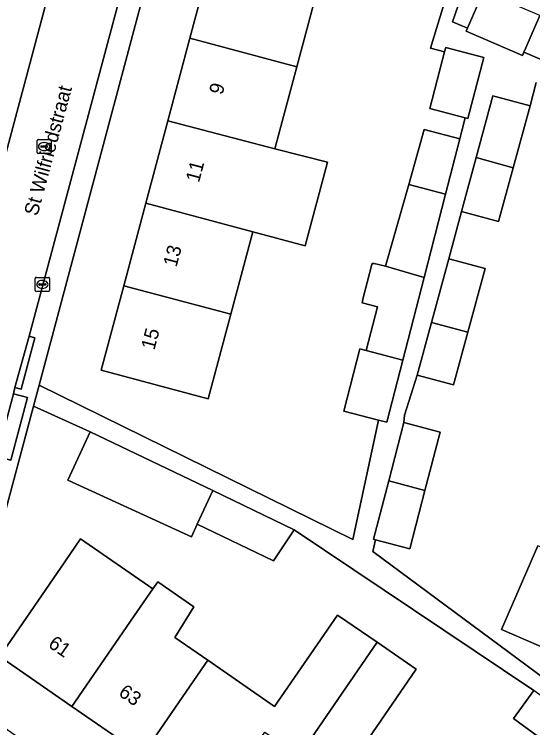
# Model space of a CAD drawing. Extents: x 162803 to 163818, y 381639 to 382475.
# Drawn here: x 163335.4 to 163372.1, y 381876.8 to 381927.2 of the extents above; entities that cross this region are included whole.
import ezdxf

# ---------------------------------------------------------------- set-up
doc = ezdxf.new("R2010")
doc.units = 0
for name, color, linetype in [('IMGEO_Erf', 7, 'Continuous'), ('IMGEO_Kolk', 7, 'Continuous'), ('IMGEO_Openbare_ruimte_label', 7, 'Continuous'), ('IMGEO_Pand', 7, 'Continuous'), ('IMGEO_Pand_nummerreeks', 7, 'Continuous'), ('IMGEO_Rijbaan_lokaal_open', 7, 'Continuous'), ('IMGEO_Rioolput', 7, 'Continuous'), ('IMGEO_Voetpad_open', 7, 'Continuous')]:
    doc.layers.add(name, color=color, linetype=linetype)

msp = doc.modelspace()

# ---------------------------------------------------------------- linework, layer by layer
at = {"layer": 'IMGEO_Erf'}
for points in [[(163356.934, 381929.351), (163355.377, 381923.515), (163353.825, 381917.699), (163357.548, 381916.765), (163355.972, 381910.858), (163352.263, 381911.843), (163350.706, 381906.007), (163349.11, 381900.027), (163341.536, 381902.048), (163343.132, 381908.028), (163344.689, 381913.865), (163346.247, 381919.701), (163347.804, 381925.536), (163349.361, 381931.371), (163350.919, 381937.209), (163352.476, 381943.044), (163354.072, 381949.025), (163361.645, 381947.004), (163365.541, 381945.965), (163363.945, 381939.984), (163360.049, 381941.022), (163358.491, 381935.186)], [(163355.208, 381890.754), (163353.733, 381888.558), (163348.342, 381891.147), (163347.932, 381890.252), (163339.179, 381894.263), (163340.753, 381897.698), (163336.733, 381899.497), (163331.869, 381881.301), (163332.261, 381878.421), (163347.412, 381867.982), (163352.273, 381864.631), (163367.375, 381854.204), (163370.544, 381852.016), (163373.793, 381852.764), (163382.117, 381871.898), (163378.861, 381874.472), (163377.415, 381872.499), (163374.07, 381874.952), (163370.723, 381877.405), (163372.169, 381879.378)]]:
    msp.add_lwpolyline(points, close=True, dxfattribs=at)
for points in [[(163349.232, 381946.25), (163337.135, 381901.001), (163359.352, 381890.073), (163361.168, 381898.522), (163358.704, 381899.156), (163359.843, 381903.569), (163360.296, 381903.448), (163361.093, 381906.532), (163360.639, 381906.65), (163360.001, 381906.815), (163360.093, 381907.176), (163360.702, 381909.529), (163360.72, 381909.598), (163360.872, 381909.608), (163361.67, 381909.398), (163363.312, 381915.193), (163364.412, 381919.075), (163366.922, 381918.428), (163367.064, 381918.98), (163367.306, 381919.896), (163364.795, 381920.557), (163365.853, 381924.577), (163364.841, 381924.838), (163366.062, 381928.804)], [(163368.646, 381933.17), (163366.403, 381926.697), (163367.464, 381926.247), (163367.606, 381926.577), (163368.596, 381928.872)], [(163372.581, 381927.153), (163371.589, 381924.859), (163371.457, 381924.553), (163373.622, 381923.634)], [(163372.342, 381922.402), (163371.895, 381920.756), (163370.704, 381916.373), (163369.671, 381912.572), (163367.047, 381913.285), (163366.145, 381909.938), (163368.722, 381909.238), (163367.497, 381904.733), (163366.484, 381901.003), (163363.907, 381901.704), (163363.016, 381898.863), (163362.961, 381898.339), (163365.524, 381897.675), (163364.455, 381893.548), (163363.386, 381889.421), (163360.952, 381890.051), (163360.756, 381889.214), (163382.615, 381873.04)], [(163344.45, 381874.815), (163339.455, 381878.257), (163334.335, 381881.785), (163338.961, 381888.5), (163340.075, 381890.117), (163345.195, 381886.59), (163345.537, 381887.087), (163348.106, 381885.317), (163346.743, 381883.137), (163349.076, 381881.53), (163353.815, 381878.265), (163358.268, 381884.728), (163361.07, 381882.798), (163363.841, 381880.888), (163359.355, 381874.377)], [(163373.361, 381882.197), (163369.875, 381883.71), (163372.439, 381889.62)]]:
    msp.add_lwpolyline(points, dxfattribs=at)
at = {"layer": 'IMGEO_Kolk'}
for p, q in [((163336.87, 381907.692), (163336.87, 381908.544)), ((163336.945, 381908.618), (163337.797, 381908.618)), ((163337.871, 381908.544), (163337.871, 381907.692)), ((163337.129, 381908.112), (163337.129, 381908.124)), ((163337.567, 381908.075), (163337.169, 381908.075)), ((163337.172, 381908.161), (163337.57, 381908.161)), ((163337.358, 381908.398), (163337.383, 381908.398)), ((163337.613, 381908.124), (163337.613, 381908.112)), ((163337.797, 381907.618), (163336.945, 381907.618)), ((163337.381, 381907.838), (163337.356, 381907.838))]:
    msp.add_line(p, q, dxfattribs=at)
for points in [[(163336.87, 381907.692), (163336.87, 381908.544)], [(163336.945, 381908.618), (163337.797, 381908.618)], [(163337.871, 381908.544), (163337.871, 381907.692)], [(163337.797, 381907.618), (163336.945, 381907.618)]]:
    msp.add_lwpolyline(points, dxfattribs=at)
for centre, radius, start, end in [((163336.947, 381908.542), 0.0765, 91.552, 178.448), ((163336.947, 381908.542), 0.0765, 91.552, 178.448), ((163337.795, 381908.542), 0.0765, 1.552, 88.448), ((163337.795, 381908.542), 0.0765, 1.552, 88.448), ((163337.169, 381908.121), 0.0403, 85.8775, 175.7526), ((163337.166, 381908.111), 0.0366, 178.938, 274.7102), ((163337.57, 381908.118), 0.043, 264.8664, 352.4533), ((163337.574, 381908.123), 0.0386, 1.7309, 96.639), ((163336.947, 381907.694), 0.0765, 181.552, 268.448), ((163336.947, 381907.694), 0.0765, 181.552, 268.448), ((163337.795, 381907.694), 0.0765, 271.552, 358.448), ((163337.795, 381907.694), 0.0765, 271.552, 358.448)]:
    msp.add_arc(centre, radius, start, end, dxfattribs=at)
for centre, major_axis, ratio, start_param, end_param in [((163337.357, 381908.118), (-0.387, 0.002), 0.722429, 4.712389, 7.853982), ((163337.382, 381908.118), (-0.39, 0.002), 0.717154, 1.570796, 4.712389)]:
    msp.add_ellipse(centre, major_axis=major_axis, ratio=ratio, start_param=start_param, end_param=end_param, dxfattribs=at)
at = {"layer": 'IMGEO_Pand'}
for points in [[(163347.804, 381925.536), (163355.377, 381923.515), (163356.934, 381929.351), (163349.361, 381931.371)], [(163372.581, 381927.153), (163368.596, 381928.872), (163367.606, 381926.577), (163367.464, 381926.247), (163367.372, 381926.034), (163371.353, 381924.312), (163371.457, 381924.553), (163371.589, 381924.859)], [(163347.804, 381925.536), (163346.247, 381919.701), (163353.825, 381917.699), (163355.377, 381923.515)], [(163365.853, 381924.577), (163364.795, 381920.557), (163367.306, 381919.896), (163367.494, 381919.847), (163368.632, 381924.17), (163365.933, 381924.881)], [(163371.895, 381920.756), (163369.271, 381921.469), (163368.08, 381917.086), (163370.704, 381916.373)], [(163353.825, 381917.699), (163346.247, 381919.701), (163344.689, 381913.865), (163352.263, 381911.843), (163355.972, 381910.858), (163357.548, 381916.765)], [(163366.922, 381918.428), (163364.412, 381919.075), (163363.312, 381915.193), (163365.912, 381914.506)], [(163370.704, 381916.373), (163368.08, 381917.086), (163367.047, 381913.285), (163369.671, 381912.572)], [(163361.67, 381909.398), (163364.392, 381908.605), (163365.912, 381914.506), (163363.312, 381915.193)], [(163343.132, 381908.028), (163350.706, 381906.007), (163352.263, 381911.843), (163344.689, 381913.865)], [(163366.145, 381909.938), (163364.92, 381905.433), (163367.497, 381904.733), (163368.722, 381909.238)], [(163364.392, 381908.605), (163361.67, 381909.398), (163360.872, 381909.608), (163360.72, 381909.598), (163360.702, 381909.529), (163360.093, 381907.176), (163360.001, 381906.815), (163360.639, 381906.65), (163361.093, 381906.532), (163360.296, 381903.448), (163362.886, 381902.757)], [(163343.132, 381908.028), (163341.536, 381902.048), (163349.11, 381900.027), (163350.706, 381906.007)], [(163367.497, 381904.733), (163364.92, 381905.433), (163363.907, 381901.704), (163366.484, 381901.003)], [(163362.886, 381902.757), (163360.296, 381903.448), (163359.843, 381903.569), (163358.704, 381899.156), (163361.168, 381898.522), (163361.756, 381898.37)], [(163362.961, 381898.339), (163361.892, 381894.212), (163364.455, 381893.548), (163365.524, 381897.675)], [(163340.753, 381897.698), (163339.179, 381894.263), (163347.932, 381890.252), (163348.342, 381891.147), (163349.433, 381893.528)], [(163364.455, 381893.548), (163361.892, 381894.212), (163360.822, 381890.085), (163360.952, 381890.051), (163363.386, 381889.421)], [(163349.433, 381893.528), (163348.342, 381891.147), (163353.733, 381888.558), (163355.208, 381890.754)], [(163344.08, 381884.972), (163345.195, 381886.59), (163340.075, 381890.117), (163338.961, 381888.5), (163334.335, 381881.785), (163339.455, 381878.257)], [(163383.437, 381884.818), (163375.922, 381888.099), (163373.959, 381888.956), (163372.439, 381889.62), (163369.875, 381883.71), (163373.361, 381882.197), (163376.297, 381880.923), (163380.883, 381878.932)], [(163349.076, 381881.53), (163346.743, 381883.137), (163348.106, 381885.317), (163345.537, 381887.087), (163345.195, 381886.59), (163344.08, 381884.972), (163339.455, 381878.257), (163344.45, 381874.815)], [(163349.076, 381881.53), (163344.45, 381874.815), (163349.568, 381871.289), (163353.121, 381876.444), (163355.544, 381874.774), (163361.07, 381882.798), (163358.268, 381884.728), (163353.815, 381878.265)], [(163359.539, 381864.443), (163364.128, 381871.089), (163359.355, 381874.377), (163363.841, 381880.888), (163361.07, 381882.798), (163355.544, 381874.774), (163357.968, 381873.104), (163354.427, 381867.965)], [(163374.07, 381874.952), (163375.515, 381876.925), (163372.169, 381879.378), (163370.723, 381877.405)]]:
    msp.add_lwpolyline(points, close=True, dxfattribs=at)
at = {"layer": 'IMGEO_Rijbaan_lokaal_open'}
msp.add_lwpolyline([(163346.974, 381957.941), (163345.777, 381955.212), (163343.979, 381951.2), (163342.879, 381947.698), (163342.269, 381945.397), (163341.305, 381941.763), (163328.227, 381892.894), (163326.344, 381885.984), (163331.151, 381884.601), (163332.971, 381891.319), (163334.132, 381895.953), (163335.318, 381900.38), (163335.427, 381900.82), (163336.429, 381904.454), (163347.786, 381946.853)], dxfattribs=at)
at = {"layer": 'IMGEO_Rioolput'}
for p, q in [((163336.994, 381917.446), (163336.994, 381918.298)), ((163337.069, 381918.372), (163337.921, 381918.372)), ((163337.482, 381918.152), (163337.507, 381918.152)), ((163337.995, 381918.298), (163337.995, 381917.446)), ((163337.253, 381917.866), (163337.253, 381917.878)), ((163337.691, 381917.829), (163337.293, 381917.829)), ((163337.296, 381917.915), (163337.694, 381917.915)), ((163337.505, 381917.592), (163337.48, 381917.592)), ((163337.737, 381917.878), (163337.737, 381917.866)), ((163337.921, 381917.372), (163337.069, 381917.372))]:
    msp.add_line(p, q, dxfattribs=at)
for points in [[(163336.994, 381917.446), (163336.994, 381918.298)], [(163337.069, 381918.372), (163337.921, 381918.372)], [(163337.995, 381918.298), (163337.995, 381917.446)], [(163337.921, 381917.372), (163337.069, 381917.372)]]:
    msp.add_lwpolyline(points, dxfattribs=at)
for centre, radius, start, end in [((163337.071, 381918.296), 0.0765, 91.552, 178.448), ((163337.071, 381918.296), 0.0765, 91.552, 178.448), ((163337.919, 381918.296), 0.0765, 1.552, 88.448), ((163337.919, 381918.296), 0.0765, 1.552, 88.448), ((163337.293, 381917.875), 0.0403, 85.8775, 175.7526), ((163337.29, 381917.865), 0.0366, 178.938, 274.7102), ((163337.694, 381917.872), 0.043, 264.8664, 352.4533), ((163337.698, 381917.877), 0.0386, 1.7309, 96.639), ((163337.071, 381917.448), 0.0765, 181.552, 268.448), ((163337.071, 381917.448), 0.0765, 181.552, 268.448), ((163337.919, 381917.448), 0.0765, 271.552, 358.448), ((163337.919, 381917.448), 0.0765, 271.552, 358.448)]:
    msp.add_arc(centre, radius, start, end, dxfattribs=at)
for centre, major_axis, ratio, start_param, end_param in [((163337.481, 381917.872), (-0.387, 0.002), 0.722429, 4.712389, 7.853982), ((163337.506, 381917.872), (-0.39, 0.002), 0.717154, 1.570796, 4.712389)]:
    msp.add_ellipse(centre, major_axis=major_axis, ratio=ratio, start_param=start_param, end_param=end_param, dxfattribs=at)
at = {"layer": 'IMGEO_Voetpad_open'}
for points in [[(163351.653, 381956.334), (163350.24, 381952.934), (163347.786, 381946.853), (163336.429, 381904.454), (163336.85, 381904.347), (163335.864, 381900.697), (163335.427, 381900.82), (163335.318, 381900.38), (163336.323, 381900.111), (163335.137, 381895.684), (163334.132, 381895.953), (163332.971, 381891.319), (163331.151, 381884.601), (163329.883, 381879.737), (163332.261, 381878.421), (163331.869, 381881.301), (163336.733, 381899.497), (163337.135, 381901.001), (163349.232, 381946.25)], [(163326.012, 381884.905), (163326.344, 381885.984), (163328.227, 381892.894), (163341.305, 381941.763)], [(163373.622, 381923.634), (163371.457, 381924.553), (163371.353, 381924.312), (163367.372, 381926.034), (163367.464, 381926.247), (163366.403, 381926.697), (163368.646, 381933.17)], [(163366.062, 381928.804), (163364.841, 381924.838), (163365.853, 381924.577), (163365.933, 381924.881), (163368.632, 381924.17), (163367.494, 381919.847), (163367.306, 381919.896), (163367.064, 381918.98), (163366.922, 381918.428), (163365.912, 381914.506), (163364.392, 381908.605), (163362.886, 381902.757), (163361.756, 381898.37), (163361.168, 381898.522), (163359.352, 381890.073), (163337.135, 381901.001), (163336.733, 381899.497), (163340.753, 381897.698), (163349.433, 381893.528), (163355.208, 381890.754), (163372.169, 381879.378)], [(163382.615, 381873.04), (163360.756, 381889.214), (163360.952, 381890.051), (163360.822, 381890.085), (163361.892, 381894.212), (163362.961, 381898.339), (163363.016, 381898.863), (163363.907, 381901.704), (163364.92, 381905.433), (163366.145, 381909.938), (163367.047, 381913.285), (163368.08, 381917.086), (163369.271, 381921.469), (163371.895, 381920.756), (163372.342, 381922.402)]]:
    msp.add_lwpolyline(points, dxfattribs=at)
for points in [[(163336.429, 381904.454), (163335.427, 381900.82), (163335.864, 381900.697), (163336.85, 381904.347)], [(163334.132, 381895.953), (163335.137, 381895.684), (163336.323, 381900.111), (163335.318, 381900.38)]]:
    msp.add_lwpolyline(points, close=True, dxfattribs=at)

# ---------------------------------------------------------------- texts
at = {"layer": 'IMGEO_Openbare_ruimte_label'}
msp.add_text('St Wilfriedstraat', height=1, rotation=74.9209, dxfattribs=at).set_placement((163337.022, 381912.912))
at = {"layer": 'IMGEO_Pand_nummerreeks'}
for s, rotation, p in [('9', 75.0586, (163350.118, 381921.489)), ('11', 75.0586, (163348.462, 381915.282)), ('13', 75.0586, (163346.866, 381909.299)), ('15', 75.0586, (163345.299, 381903.427)), ('61', 325.4335, (163337.716, 381882.516)), ('63', 325.4335, (163342.701, 381879.081))]:
    msp.add_text(s, height=1, rotation=rotation, dxfattribs=at).set_placement(p)

doc.saveas('drawing.dxf')
